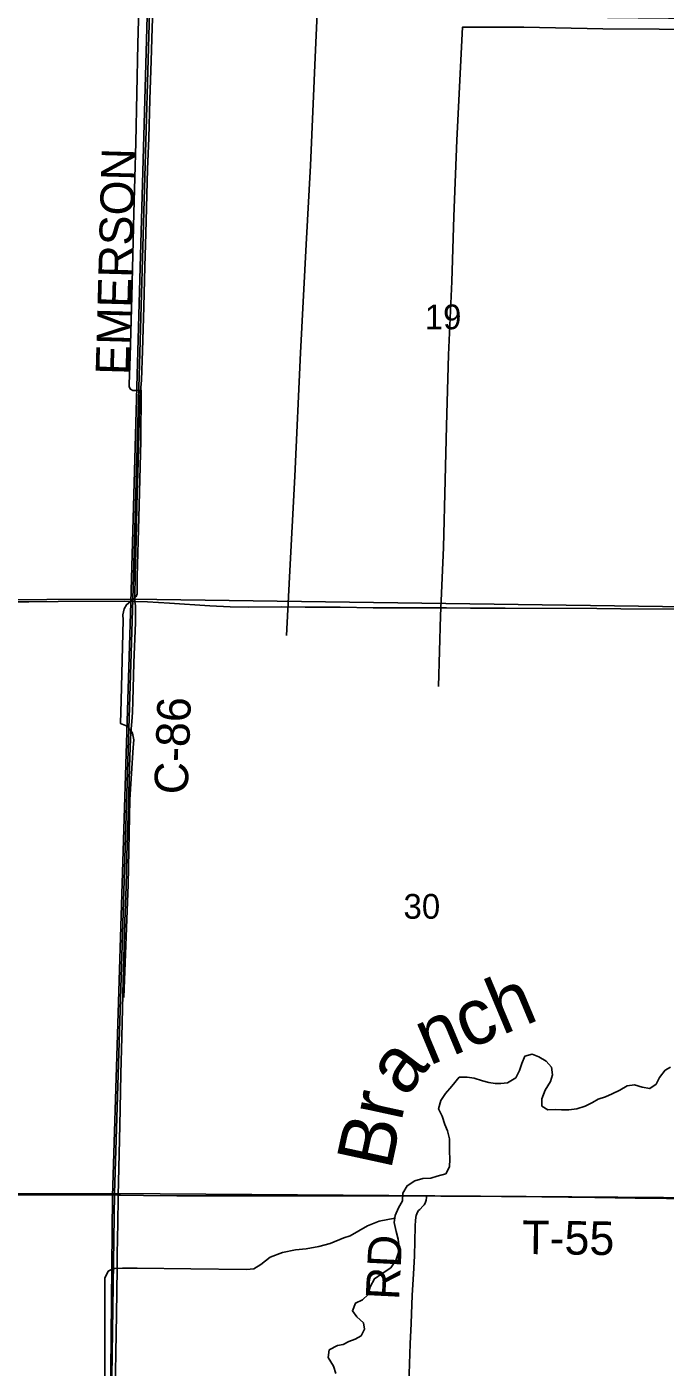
# Model space of a CAD drawing. Extents: x 1443599 to 1910620, y 1028088 to 1361369.
# Drawn here: x 1682963 to 1688678, y 1190596 to 1202581 of the extents above; entities that cross this region are included whole.
import ezdxf

# ---------------------------------------------------------------- set-up
doc = ezdxf.new("R2010")
doc.units = 0
for name, color, linetype in [('GM_X_County_Road', 7, 'Continuous'), ('GM_X_County_Road_Text', 7, 'Continuous'), ('GM_X_Major_River', 7, 'Continuous'), ('GM_X_Major_River_Text', 7, 'Continuous'), ('GM_X_Minor_River', 7, 'Continuous'), ('GM_X_Section', 7, 'Continuous'), ('GM_X_Section_Text', 7, 'Continuous'), ('GM_X_State_Route', 7, 'Continuous'), ('GM_X_Township', 7, 'Continuous'), ('GM_X_Township_Road', 7, 'Continuous'), ('GM_X_Township_Road_Text', 7, 'Continuous')]:
    doc.layers.add(name, color=color, linetype=linetype)

msp = doc.modelspace()

# ---------------------------------------------------------------- linework, layer by layer
at = {"layer": 'GM_X_County_Road'}
for points in [[(1683931, 1197443), (1683930, 1197484), (1683932, 1197682), (1683941, 1197994), (1683952, 1198420), (1683956, 1198584), (1683971, 1199175), (1683977, 1199273), (1683984, 1199355), (1683989, 1199421), (1683998, 1199683), (1684010, 1200077), (1684020, 1200438), (1684028, 1200733), (1684045, 1201308), (1684055, 1201587), (1684066, 1201931), (1684076, 1202276), (1684085, 1202571), (1684092, 1202730)], [(1683782, 1192135), (1683784, 1192250), (1683796, 1192759), (1683799, 1192907), (1683805, 1193219), (1683813, 1193547), (1683826, 1194056), (1683832, 1194253), (1683841, 1194581), (1683852, 1194893), (1683860, 1195172), (1683873, 1195615), (1683884, 1195959), (1683890, 1196140), (1683895, 1196271), (1683904, 1196369), (1683909, 1196451), (1683913, 1196550), (1683923, 1196894), (1683935, 1197255), (1683936, 1197354), (1683935, 1197403), (1683931, 1197443)], [(1683688, 1186811), (1683688, 1186866), (1683689, 1187047), (1683697, 1187457), (1683699, 1187621), (1683702, 1187802), (1683715, 1188458), (1683720, 1188688), (1683729, 1189131), (1683735, 1189427), (1683743, 1189837), (1683747, 1190067), (1683754, 1190379), (1683759, 1190724), (1683766, 1191068), (1683772, 1191479), (1683772, 1191610), (1683775, 1191741), (1683778, 1191889), (1683781, 1192103), (1683782, 1192135)]]:
    msp.add_lwpolyline(points, dxfattribs=at)
at = {"layer": 'GM_X_Major_River'}
for points in [[(1688726, 1193280), (1688676, 1193251), (1688628, 1193186), (1688597, 1193128), (1688540, 1193087), (1688472, 1193101), (1688402, 1193120), (1688338, 1193113), (1688271, 1193072), (1688202, 1193041), (1688142, 1193012), (1688077, 1192991), (1688026, 1192964), (1687961, 1192929), (1687887, 1192906), (1687816, 1192898), (1687750, 1192897), (1687698, 1192900), (1687628, 1192897), (1687572, 1192930), (1687573, 1192994), (1687603, 1193074), (1687650, 1193151), (1687668, 1193211), (1687659, 1193280), (1687612, 1193333), (1687548, 1193370), (1687486, 1193395), (1687422, 1193376), (1687394, 1193312), (1687375, 1193249), (1687340, 1193183), (1687265, 1193138), (1687207, 1193133), (1687157, 1193134), (1687100, 1193141), (1687041, 1193156), (1686969, 1193180), (1686905, 1193189), (1686834, 1193188), (1686767, 1193109), (1686711, 1193042), (1686670, 1192980), (1686649, 1192907), (1686682, 1192840), (1686706, 1192765), (1686730, 1192709), (1686746, 1192638), (1686747, 1192580), (1686748, 1192528), (1686751, 1192455), (1686746, 1192387), (1686713, 1192326), (1686636, 1192303), (1686579, 1192286), (1686507, 1192283), (1686437, 1192261), (1686368, 1192218), (1686328, 1192152), (1686325, 1192084), (1686290, 1192022), (1686260, 1191951), (1686253, 1191889), (1686270, 1191810), (1686287, 1191740), (1686297, 1191667), (1686288, 1191613), (1686267, 1191550), (1686222, 1191484)], [(1686222, 1191484), (1686145, 1191435), (1686076, 1191386), (1686038, 1191313), (1686019, 1191247), (1685968, 1191198), (1685905, 1191167), (1685878, 1191099), (1685917, 1191046), (1685978, 1190991), (1685985, 1190935), (1685956, 1190875), (1685903, 1190846), (1685847, 1190827), (1685794, 1190800), (1685744, 1190789), (1685669, 1190750), (1685662, 1190682), (1685708, 1190605), (1685731, 1190540)]]:
    msp.add_lwpolyline(points, dxfattribs=at)
at = {"layer": 'GM_X_Minor_River'}
for points in [[(1684035, 1205282), (1684645, 1205287), (1685267, 1205288), (1685642, 1205281), (1685659, 1205260), (1685671, 1205226), (1685666, 1205178), (1685615, 1203966), (1685595, 1203417), (1685549, 1202375), (1685502, 1201341), (1685464, 1200635), (1685414, 1199666), (1685362, 1198562), (1685315, 1197660), (1685289, 1197139)], [(1683978, 1203181), (1683957, 1202428), (1683939, 1201548), (1683923, 1200914), (1683905, 1200171), (1683889, 1199633), (1683879, 1199387), (1683880, 1199363), (1683892, 1199340), (1683914, 1199330), (1683948, 1199329), (1683988, 1199331), (1683984, 1198880), (1683967, 1198192), (1683951, 1197665), (1683950, 1197512), (1683942, 1197488), (1683909, 1197457), (1683856, 1197414), (1683835, 1197376), (1683824, 1197322), (1683827, 1197280), (1683808, 1196558), (1683802, 1196352), (1683862, 1196329), (1683885, 1196302), (1683909, 1196266), (1683922, 1196207), (1683916, 1196137), (1683886, 1195672), (1683872, 1194912), (1683831, 1193902)], [(1689672, 1202546), (1689211, 1202552), (1688623, 1202561), (1688118, 1202562), (1687412, 1202577), (1686863, 1202577), (1686812, 1201569), (1686787, 1200886), (1686768, 1200303), (1686738, 1199647), (1686720, 1199014), (1686707, 1198527), (1686694, 1197925), (1686666, 1197314), (1686650, 1196683)], [(1686258, 1191927), (1686116, 1191903), (1686013, 1191861), (1685857, 1191771), (1685800, 1191752), (1685679, 1191703), (1685578, 1191676), (1685464, 1191654), (1685369, 1191646), (1685252, 1191622), (1685141, 1191580), (1685058, 1191513), (1684995, 1191474), (1684931, 1191470), (1684431, 1191475), (1683950, 1191481), (1683821, 1191481), (1683751, 1191479), (1683723, 1191470), (1683691, 1191453), (1683661, 1191391), (1683663, 1191156), (1683661, 1189966)]]:
    msp.add_lwpolyline(points, dxfattribs=at)
at = {"layer": 'GM_X_Section'}
for points in [[(1678667, 1202740), (1684061, 1202709), (1683913, 1197462), (1678517, 1197443)], [(1684061, 1202709), (1689528, 1202650), (1689300, 1197389), (1683913, 1197462)], [(1678517, 1197443), (1683913, 1197462), (1683747, 1192150), (1678448, 1192134)], [(1689300, 1197389), (1689070, 1192111), (1683747, 1192150), (1683913, 1197462)], [(1683747, 1192150), (1683672, 1186813), (1678410, 1186843), (1678354, 1186843), (1678448, 1192134)], [(1683747, 1192150), (1689070, 1192111), (1688920, 1186781), (1683672, 1186813)]]:
    msp.add_lwpolyline(points, close=True, dxfattribs=at)
at = {"layer": 'GM_X_State_Route'}
msp.add_lwpolyline([(1682489, 1197439), (1682982, 1197441), (1683244, 1197443), (1683835, 1197446), (1683931, 1197443), (1684045, 1197440), (1684242, 1197429), (1684603, 1197403), (1684783, 1197395), (1684947, 1197392), (1685243, 1197394), (1685456, 1197392), (1685768, 1197391), (1686064, 1197387), (1686310, 1197386), (1686721, 1197385), (1686934, 1197383), (1687246, 1197383), (1688067, 1197379), (1688281, 1197378), (1688922, 1197373)], dxfattribs=at)
at = {"layer": 'GM_X_Township'}
for points in [[(1684277, 1213275), (1684181, 1207969), (1684176, 1207786), (1684041, 1202677), (1683895, 1197434), (1683730, 1192122), (1683679, 1186812), (1681032, 1186821)], [(1683679, 1186812), (1683730, 1192122), (1683895, 1197434), (1684041, 1202677), (1684176, 1207786), (1684181, 1207969), (1684277, 1213275)]]:
    msp.add_lwpolyline(points, dxfattribs=at)
at = {"layer": 'GM_X_Township_Road'}
for points in [[(1681134, 1192142), (1681139, 1192142), (1681237, 1192144), (1681467, 1192140), (1681795, 1192141), (1682025, 1192141), (1682567, 1192138), (1682977, 1192136), (1683421, 1192136), (1683716, 1192136), (1683782, 1192135)], [(1683782, 1192135), (1683801, 1192134), (1684009, 1192132), (1684305, 1192129), (1684551, 1192129), (1684781, 1192129), (1685076, 1192128), (1685553, 1192127), (1685887, 1192127)], [(1685887, 1192127), (1685979, 1192127), (1686439, 1192129), (1686541, 1192128)], [(1686440, 1191862), (1686442, 1191904), (1686446, 1191937), (1686449, 1191953), (1686455, 1191968), (1686461, 1191983), (1686469, 1191996), (1686480, 1192007), (1686511, 1192038), (1686519, 1192047), (1686525, 1192058), (1686531, 1192071), (1686534, 1192079), (1686537, 1192090), (1686540, 1192114), (1686541, 1192128)], [(1686541, 1192128), (1686669, 1192126), (1686943, 1192126)], [(1686943, 1192126), (1686981, 1192126), (1687211, 1192123), (1687572, 1192119), (1688048, 1192112), (1688409, 1192107), (1688688, 1192105), (1688967, 1192102), (1689073, 1192101)], [(1686321, 1188730), (1686325, 1188839), (1686329, 1188938), (1686337, 1189165), (1686343, 1189348), (1686354, 1189659), (1686369, 1190117), (1686382, 1190446), (1686396, 1190806), (1686404, 1190986), (1686414, 1191241), (1686424, 1191429), (1686434, 1191593), (1686439, 1191855), (1686440, 1191862)]]:
    msp.add_lwpolyline(points, dxfattribs=at)

# ---------------------------------------------------------------- texts
at = {"layer": 'GM_X_County_Road_Text'}
for s, rotation, p in [('EMERSON', 88.4172, (1683879, 1199465)), ('C-86', 87.9894, (1684403, 1195714))]:
    msp.add_text(s, height=300, rotation=rotation, dxfattribs=at).set_placement(p)
at = {"layer": 'GM_X_Major_River_Text'}
for s, height, rotation, p in [('nch', 500.3, 22.7349, (1686565, 1193289)), ('a', 500, 52.736, (1686355, 1192998)), ('Br', 500.3, 77.7342, (1686221, 1192349))]:
    msp.add_text(s, height=height, rotation=rotation, dxfattribs=at).set_placement(p)
at = {"layer": 'GM_X_Section_Text'}
for s, p in [('19', (1686525, 1199877)), ('30', (1686335, 1194606))]:
    msp.add_text(s, height=221, rotation=0, dxfattribs=at).set_placement(p)
at = {"layer": 'GM_X_Township_Road_Text'}
for s, rotation, p in [('T-55', 359.2931, (1687396, 1191608)), ('RD', 87.1806, (1686296, 1191193))]:
    msp.add_text(s, height=300, rotation=rotation, dxfattribs=at).set_placement(p)

doc.saveas('drawing.dxf')
